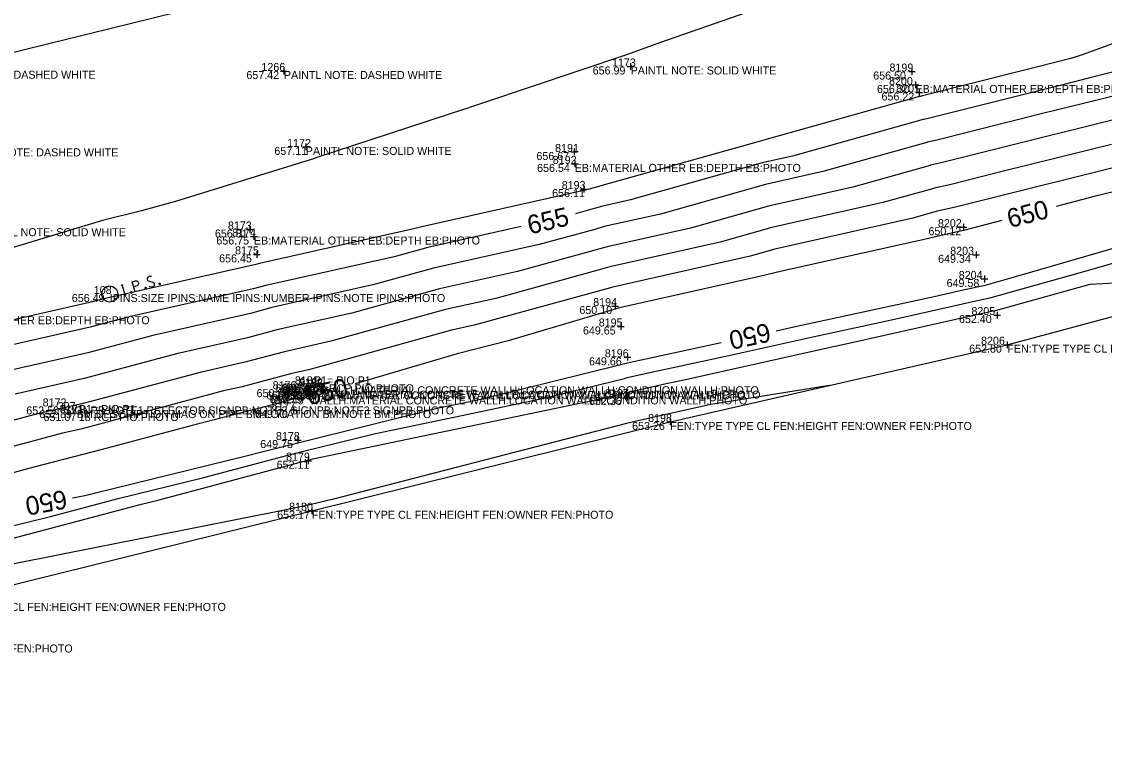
# Model space of a CAD drawing. Extents: x 2129350 to 2137777, y 657588 to 659885.
# Drawn here: x 2135611 to 2135773.3, y 659239.1 to 659349.4 of the extents above; entities that cross this region are included whole.
import ezdxf

# ---------------------------------------------------------------- set-up
doc = ezdxf.new("R2010")
doc.units = 0
for name, color, linetype in [('DT_X_Contour_Major', 7, 'Continuous'), ('DT_X_Contour_Minor', 7, 'Continuous'), ('DT_X_TIN_Hull', 7, 'Continuous'), ('PV_X_COP', 7, 'Continuous'), ('SV_P_Mon_Cells_Set', 7, 'Continuous'), ('SV_X_Random_Point', 7, 'Continuous'), ('SV_X_Shot_Marker', 7, 'Continuous'), ('SV_X_Text_Comment', 7, 'Continuous'), ('SV_X_Text_Description', 7, 'Continuous'), ('SV_X_Text_Elevation', 7, 'Continuous'), ('SV_X_Text_Name', 7, 'Continuous')]:
    doc.layers.add(name, color=color, linetype=linetype)

msp = doc.modelspace()

# ---------------------------------------------------------------- linework, layer by layer
at = {"layer": 'DT_X_Contour_Major'}
for points in [[(2135862.67, 659347.32), (2135845.92, 659343.72), (2135845.85, 659343.71), (2135844.05, 659343.28), (2135824.13, 659337.36), (2135822.93, 659337.07), (2135800.14, 659330.25), (2135800.13, 659330.25), (2135776.6, 659324.37), (2135776.52, 659324.35), (2135771.78, 659323.17), (2135766.06, 659321.69)], [(2135790.79, 659345.88), (2135771.11, 659340.95), (2135767.07, 659339.94), (2135746.91, 659334.89), (2135746.25, 659334.74), (2135746.14, 659334.71), (2135726.57, 659329.23), (2135722.03, 659328.21), (2135702.29, 659322.66), (2135697.92, 659321.68), (2135696.11, 659321.17), (2135694.05, 659320.6)], [(2135724.08, 659303.06), (2135727.22, 659303.76), (2135747.77, 659308.21), (2135751.7, 659309.09), (2135755.63, 659309.94), (2135760.17, 659311.21), (2135779.3, 659316.79), (2135785.89, 659318.61), (2135802.38, 659323.42), (2135808.27, 659325.08), (2135821.07, 659326.95)], [(2135685.88, 659318.66), (2135671.87, 659315.54), (2135666.83, 659314.15), (2135647.6, 659309.83), (2135645.7, 659309.32), (2135627.13, 659305.13), (2135621.3, 659303.57), (2135602.97, 659299.43), (2135596.91, 659297.81), (2135596.38, 659297.69), (2135588.59, 659295.62)], [(2135757.93, 659319.58), (2135752.4, 659318.14), (2135749.3, 659317.45), (2135746.3, 659316.74), (2135724.94, 659311.97), (2135721.59, 659311.16), (2135700.61, 659306.48), (2135700.1, 659306.35), (2135683.93, 659301.55), (2135676.31, 659299.57), (2135661.01, 659295.11)], [(2135618.63, 659278), (2135620.47, 659278.34), (2135621.92, 659278.7), (2135622.06, 659278.74), (2135644.67, 659284.28), (2135646.99, 659284.9), (2135652.61, 659286.29), (2135673.5, 659291.48), (2135676.74, 659292.15), (2135679.84, 659292.8), (2135701.03, 659298.03), (2135701.8, 659298.22), (2135702.74, 659298.43), (2135715.87, 659301.28)], [(2135653.51, 659293.34), (2135653, 659292.88), (2135652.16, 659292.92), (2135651.87, 659292.84), (2135647.47, 659291.67), (2135636.58, 659288.84), (2135623.1, 659285.25), (2135612.84, 659282.58), (2135598.74, 659278.82), (2135595.85, 659278.06), (2135585.84, 659275.23), (2135574.76, 659272.04), (2135563.44, 659268.83), (2135557.16, 659267.02)]]:
    msp.add_lwpolyline(points, dxfattribs=at)
at = {"layer": 'DT_X_Contour_Minor'}
for points in [[(2135789.93, 659376.02), (2135772.3, 659369.66), (2135767.2, 659367.87), (2135748.9, 659361.3), (2135737.17, 659357.12), (2135725.43, 659352.83), (2135706.63, 659346.19), (2135701.81, 659344.45), (2135701.68, 659344.4), (2135701.67, 659344.4), (2135680.26, 659337.21), (2135678.12, 659336.51), (2135677.87, 659336.43), (2135677.52, 659336.31), (2135655.12, 659328.95), (2135654.89, 659328.87), (2135651.51, 659327.82), (2135634.23, 659322.47), (2135628.95, 659321.03), (2135623.14, 659319.56), (2135608.08, 659315.02)], [(2135776.72, 659346.86), (2135769.98, 659344.43), (2135768.29, 659343.84), (2135745.84, 659338.21), (2135745.74, 659338.19), (2135745.61, 659338.15), (2135722.07, 659331.55), (2135721.55, 659331.44), (2135697.81, 659324.77), (2135697.5, 659324.7), (2135695.33, 659324.09), (2135695.05, 659324.01), (2135670.97, 659318.64), (2135669.99, 659318.37), (2135646.66, 659313.13), (2135646.11, 659312.98), (2135623.59, 659307.9), (2135621.65, 659307.39), (2135599.43, 659302.36)], [(2135788.92, 659341.82), (2135772.2, 659337.63), (2135764.04, 659335.6), (2135747.99, 659331.57), (2135746.76, 659331.3), (2135746.67, 659331.28), (2135731.08, 659326.91), (2135722.5, 659324.97), (2135706.76, 659320.55), (2135698.34, 659318.66), (2135696.9, 659318.25), (2135688.56, 659315.96), (2135672.76, 659312.43), (2135663.67, 659309.92), (2135648.53, 659306.52), (2135645.29, 659305.66), (2135630.67, 659302.36), (2135620.95, 659299.76), (2135606.5, 659296.49)], [(2135785.84, 659337.46), (2135773.28, 659334.31), (2135761.02, 659331.25), (2135749.06, 659328.26), (2135747.26, 659327.85), (2135747.2, 659327.84), (2135735.59, 659324.58), (2135722.98, 659321.74), (2135711.24, 659318.45), (2135698.76, 659315.64), (2135697.68, 659315.33), (2135685.32, 659311.93), (2135673.65, 659309.33), (2135660.51, 659305.7), (2135649.46, 659303.22), (2135644.88, 659301.99), (2135634.21, 659299.58), (2135620.6, 659295.95), (2135610.04, 659293.56)], [(2135774.36, 659330.99), (2135758, 659326.91), (2135750.14, 659324.94), (2135747.77, 659324.41), (2135747.73, 659324.4), (2135740.1, 659322.26), (2135723.45, 659318.51), (2135715.72, 659316.34), (2135699.18, 659312.62), (2135698.46, 659312.42), (2135682.08, 659307.91), (2135674.55, 659306.22), (2135657.35, 659301.47), (2135650.39, 659299.91), (2135644.47, 659298.33), (2135637.75, 659296.81), (2135620.24, 659292.13), (2135613.58, 659290.63), (2135596.01, 659285.93)], [(2135775.44, 659327.67), (2135754.97, 659322.56), (2135751.21, 659321.62), (2135748.28, 659320.96), (2135748.26, 659320.96), (2135744.61, 659319.93), (2135723.93, 659315.28), (2135720.2, 659314.23), (2135699.6, 659309.59), (2135699.25, 659309.5), (2135678.84, 659303.88), (2135675.44, 659303.12), (2135654.19, 659297.25), (2135651.32, 659296.6), (2135644.07, 659294.66), (2135641.29, 659294.04), (2135619.89, 659288.32), (2135617.11, 659287.69), (2135595.71, 659281.97)], [(2135600.63, 659271.63), (2135615.35, 659275.22), (2135625.5, 659277.91), (2135638.13, 659281), (2135650.34, 659284.26), (2135653.25, 659284.98), (2135664.07, 659287.66), (2135676.97, 659290.36), (2135689.28, 659292.94), (2135701.35, 659295.91), (2135701.79, 659296.02), (2135705.18, 659296.78), (2135717.03, 659299.35), (2135729.62, 659302.15), (2135741.39, 659304.7), (2135754.05, 659307.53), (2135756.31, 659308.02), (2135770.79, 659312.07), (2135779.26, 659314.54)], [(2135608.78, 659271.73), (2135628.95, 659277.08), (2135631.6, 659277.73), (2135653.69, 659283.62), (2135653.89, 659283.67), (2135654.64, 659283.85), (2135677.2, 659288.57), (2135698.73, 659293.07), (2135701.66, 659293.79), (2135701.77, 659293.82), (2135707.63, 659295.13), (2135710.53, 659295.76), (2135732.01, 659300.55), (2135735, 659301.2), (2135756.4, 659305.97), (2135756.99, 659306.1), (2135771.16, 659310.06), (2135774.86, 659310.23)], [(2135732.1, 659294.85), (2135714.3, 659292), (2135708.28, 659290.64), (2135706.67, 659290.28), (2135701.68, 659289.14), (2135657.76, 659277.81), (2135654.43, 659277.02), (2135650.67, 659276.19), (2135609.88, 659268.13), (2135600.89, 659266.02), (2135597.47, 659265.21), (2135588.44, 659262.35), (2135574.74, 659256.36), (2135587.82, 659259.57)]]:
    msp.add_lwpolyline(points, dxfattribs=at)
at = {"layer": 'DT_X_TIN_Hull'}
msp.add_lwpolyline([(2135505.42, 659239.1), (2135573.46, 659256.02), (2135654.5, 659276.07), (2135708.23, 659289.38), (2135758.75, 659300.96), (2135847.61, 659324.84), (2135902.87, 659339.85)], dxfattribs=at)
at = {"layer": 'PV_X_COP'}
msp.add_lwpolyline([(2135501.4, 659316.76), (2135549.86, 659329.4), (2135598.38, 659342.03), (2135647.15, 659354.06), (2135695.56, 659366.14), (2135744.4, 659377), (2135792.77, 659388.98), (2135841.76, 659399.85), (2135890.98, 659411.01), (2135939.56, 659421.48), (2135988.27, 659432.06), (2136037.65, 659442.77), (2136086.4, 659453.35), (2136135.67, 659463.31), (2136184.84, 659472.56), (2136234.37, 659481.65), (2136283.69, 659491.06), (2136332.92, 659499.96)], dxfattribs=at)
at = {"layer": 'SV_P_Mon_Cells_Set'}
for points in [[(2135628.04, 659308.87), (2135627.58, 659310.41), (2135628.08, 659310.56), (2135628.14, 659310.56), (2135628.22, 659310.56), (2135628.26, 659310.54), (2135628.3, 659310.53), (2135628.36, 659310.48), (2135628.41, 659310.43), (2135628.46, 659310.34), (2135628.5, 659310.2), (2135628.51, 659310.15), (2135628.51, 659310.07), (2135628.49, 659309.97), (2135628.46, 659309.92), (2135628.44, 659309.89), (2135628.39, 659309.85), (2135628.31, 659309.81), (2135627.8, 659309.66)], [(2135630.49, 659311.16), (2135630.47, 659311.18), (2135630.43, 659311.19), (2135630.32, 659311.2), (2135630.2, 659311.19), (2135630.11, 659311.16), (2135630.08, 659311.16), (2135629.95, 659311.08), (2135629.86, 659310.97), (2135629.81, 659310.85), (2135629.82, 659310.75), (2135629.84, 659310.68), (2135629.89, 659310.59), (2135630, 659310.53), (2135630.69, 659310.34), (2135630.76, 659310.31), (2135630.8, 659310.26), (2135630.84, 659310.2), (2135630.86, 659310.13), (2135630.87, 659310.05), (2135630.88, 659310), (2135630.87, 659309.93), (2135630.87, 659309.88), (2135630.86, 659309.84), (2135630.83, 659309.79), (2135630.81, 659309.76), (2135630.78, 659309.72), (2135630.75, 659309.7), (2135630.66, 659309.66), (2135630.51, 659309.61), (2135630.41, 659309.61), (2135630.24, 659309.65), (2135630.14, 659309.7)], [(2135625.91, 659309.91), (2135626.25, 659310.01)], [(2135626.54, 659308.42), (2135626.08, 659309.96)], [(2135627.39, 659308.9), (2135627.45, 659308.92), (2135627.49, 659308.91), (2135627.53, 659308.87), (2135627.55, 659308.81), (2135627.53, 659308.75), (2135627.51, 659308.72), (2135627.46, 659308.7), (2135627.42, 659308.71), (2135627.37, 659308.75), (2135627.35, 659308.81), (2135627.37, 659308.87), (2135627.39, 659308.9)], [(2135629.55, 659309.55), (2135629.6, 659309.57), (2135629.64, 659309.55), (2135629.69, 659309.51), (2135629.7, 659309.45), (2135629.69, 659309.39), (2135629.66, 659309.36), (2135629.61, 659309.34), (2135629.57, 659309.36), (2135629.53, 659309.4), (2135629.51, 659309.46), (2135629.52, 659309.52), (2135629.55, 659309.55)], [(2135631.64, 659310.18), (2135631.69, 659310.19), (2135631.73, 659310.18), (2135631.78, 659310.14), (2135631.8, 659310.08), (2135631.78, 659310.02), (2135631.75, 659309.99), (2135631.7, 659309.97), (2135631.66, 659309.98), (2135631.62, 659310.02), (2135631.6, 659310.08), (2135631.62, 659310.14), (2135631.64, 659310.18)], [(2135626.37, 659308.37), (2135626.71, 659308.48)]]:
    msp.add_lwpolyline(points, dxfattribs=at)
msp.add_circle((2135624.21, 659308.56), 1.2, dxfattribs=at)
at = {"layer": 'SV_X_Random_Point'}
for p, q in [((2135652.77, 659293.28), (2135654.1, 659294.62)), ((2135652.77, 659294.62), (2135654.1, 659293.28)), ((2135655.28, 659293.92), (2135656.62, 659295.25)), ((2135655.28, 659295.25), (2135656.62, 659293.92)), ((2135655.6, 659293.3), (2135656.93, 659294.63)), ((2135655.6, 659294.63), (2135656.93, 659293.3)), ((2135653.19, 659292.72), (2135654.52, 659294.05)), ((2135653.19, 659294.05), (2135654.52, 659292.72))]:
    msp.add_line(p, q, dxfattribs=at)
at = {"layer": 'SV_X_Shot_Marker'}
for p, q in [((2135702.29, 659343.17), (2135702.29, 659342.17)), ((2135649.82, 659341.99), (2135650.82, 659341.99)), ((2135650.32, 659342.49), (2135650.32, 659341.49)), ((2135650.32, 659341.99), (2135650.32, 659341.99)), ((2135701.79, 659342.67), (2135702.79, 659342.67)), ((2135702.29, 659342.67), (2135702.29, 659342.67)), ((2135743.92, 659341.91), (2135744.92, 659341.91)), ((2135744.42, 659342.41), (2135744.42, 659341.41)), ((2135744.42, 659341.91), (2135744.42, 659341.91)), ((2135744.49, 659339.9), (2135745.49, 659339.9)), ((2135744.99, 659340.4), (2135744.99, 659339.4)), ((2135744.99, 659339.9), (2135744.99, 659339.9)), ((2135745.02, 659338.77), (2135746.02, 659338.77)), ((2135745.52, 659339.27), (2135745.52, 659338.27)), ((2135745.52, 659338.77), (2135745.52, 659338.77)), ((2135653.11, 659330.61), (2135654.11, 659330.61)), ((2135653.61, 659331.11), (2135653.61, 659330.11)), ((2135653.61, 659330.61), (2135653.61, 659330.61)), ((2135693.85, 659330.35), (2135693.85, 659329.35)), ((2135693.35, 659329.85), (2135694.35, 659329.85)), ((2135693.85, 659329.85), (2135693.85, 659329.85)), ((2135693.92, 659328.56), (2135693.92, 659327.56)), ((2135693.42, 659328.06), (2135694.42, 659328.06)), ((2135693.92, 659328.06), (2135693.92, 659328.06)), ((2135694.77, 659324.29), (2135695.77, 659324.29)), ((2135695.27, 659324.79), (2135695.27, 659323.79)), ((2135695.27, 659324.29), (2135695.27, 659324.29)), ((2135645.21, 659318.73), (2135645.21, 659317.73)), ((2135751.7, 659318.58), (2135752.7, 659318.58)), ((2135752.2, 659319.08), (2135752.2, 659318.08)), ((2135752.2, 659318.58), (2135752.2, 659318.58)), ((2135644.71, 659318.23), (2135645.71, 659318.23)), ((2135645.21, 659318.23), (2135645.21, 659318.23)), ((2135645.33, 659317.17), (2135646.33, 659317.17)), ((2135645.83, 659317.67), (2135645.83, 659316.67)), ((2135645.83, 659317.17), (2135645.83, 659317.17)), ((2135645.78, 659314.5), (2135646.78, 659314.5)), ((2135646.28, 659315), (2135646.28, 659314)), ((2135646.28, 659314.5), (2135646.28, 659314.5)), ((2135753.56, 659314.44), (2135754.56, 659314.44)), ((2135754.06, 659314.94), (2135754.06, 659313.94)), ((2135754.06, 659314.44), (2135754.06, 659314.44)), ((2135754.82, 659310.81), (2135755.82, 659310.81)), ((2135755.32, 659311.31), (2135755.32, 659310.31)), ((2135755.32, 659310.81), (2135755.32, 659310.81)), ((2135699.99, 659307.25), (2135699.99, 659306.25)), ((2135699.49, 659306.75), (2135700.49, 659306.75)), ((2135699.99, 659306.75), (2135699.99, 659306.75)), ((2135757.24, 659305.91), (2135757.24, 659304.91)), ((2135700.82, 659304.19), (2135700.82, 659303.19)), ((2135756.74, 659305.41), (2135757.74, 659305.41)), ((2135757.24, 659305.41), (2135757.24, 659305.41)), ((2135700.32, 659303.69), (2135701.32, 659303.69)), ((2135700.82, 659303.69), (2135700.82, 659303.69)), ((2135758.25, 659300.96), (2135759.25, 659300.96)), ((2135758.75, 659301.46), (2135758.75, 659300.46)), ((2135758.75, 659300.96), (2135758.75, 659300.96)), ((2135701.31, 659299.07), (2135702.31, 659299.07)), ((2135701.81, 659299.57), (2135701.81, 659298.57)), ((2135701.81, 659299.07), (2135701.81, 659299.07)), ((2135651.48, 659294.29), (2135652.48, 659294.29)), ((2135651.98, 659294.79), (2135651.98, 659293.79)), ((2135651.98, 659294.29), (2135651.98, 659294.29)), ((2135653.81, 659294.46), (2135653.81, 659293.46)), ((2135655.38, 659294.73), (2135656.38, 659294.73)), ((2135655.88, 659295.23), (2135655.88, 659294.23)), ((2135655.88, 659294.73), (2135655.88, 659294.73)), ((2135656.14, 659294.57), (2135656.14, 659293.57)), ((2135653.31, 659293.96), (2135654.31, 659293.96)), ((2135653.65, 659293.21), (2135654.65, 659293.21)), ((2135653.81, 659293.96), (2135653.81, 659293.96)), ((2135654.15, 659293.71), (2135654.15, 659292.71)), ((2135654.15, 659293.21), (2135654.15, 659293.21)), ((2135655.64, 659294.07), (2135656.64, 659294.07)), ((2135656.14, 659294.07), (2135656.14, 659294.07)), ((2135701.27, 659293.11), (2135702.27, 659293.11)), ((2135701.77, 659293.61), (2135701.77, 659292.61)), ((2135701.77, 659293.11), (2135701.77, 659293.11)), ((2135651.26, 659291.19), (2135652.26, 659291.19)), ((2135651.76, 659291.69), (2135651.76, 659290.69)), ((2135651.76, 659291.19), (2135651.76, 659291.19)), ((2135707.73, 659289.38), (2135708.73, 659289.38)), ((2135708.23, 659289.88), (2135708.23, 659288.88)), ((2135708.23, 659289.38), (2135708.23, 659289.38)), ((2135651.92, 659286.67), (2135652.92, 659286.67)), ((2135652.42, 659287.17), (2135652.42, 659286.17)), ((2135652.42, 659286.67), (2135652.42, 659286.67)), ((2135653.44, 659283.57), (2135654.44, 659283.57)), ((2135653.94, 659284.07), (2135653.94, 659283.07)), ((2135653.94, 659283.57), (2135653.94, 659283.57)), ((2135654.5, 659276.57), (2135654.5, 659275.57)), ((2135654, 659276.07), (2135655, 659276.07)), ((2135654.5, 659276.07), (2135654.5, 659276.07))]:
    msp.add_line(p, q, dxfattribs=at)

# ---------------------------------------------------------------- texts
at = {"layer": 'DT_X_Contour_Major'}
for s, rotation, p in [('650', 14.5418, (2135759.12, 659318.44)), ('655', 13.3549, (2135687.18, 659317.47)), ('650', 192.2417, (2135722.93, 659304.24)), ('650', 13.2672, (2135654.05, 659291.85)), ('650', 190.5495, (2135617.52, 659279.22))]:
    msp.add_text(s, height=2.8, rotation=rotation, dxfattribs=at).set_placement(p)
at = {"layer": 'SV_X_Text_Comment'}
for s, p in [('PAINTL NOTE: DASHED WHITE', (2135598.38, 659340.83)), ('PAINTL NOTE: DASHED WHITE', (2135650.32, 659340.79)), ('PAINTL NOTE: SOLID WHITE', (2135702.29, 659341.47)), ('EB:MATERIAL OTHER EB:DEPTH EB:PHOTO', (2135744.99, 659338.7)), ('PAINTL NOTE: DASHED WHITE', (2135601.79, 659329.19)), ('PAINTL NOTE: SOLID WHITE', (2135653.61, 659329.41)), ('EB:MATERIAL OTHER EB:DEPTH EB:PHOTO', (2135693.92, 659326.86)), ('PAINTL NOTE: SOLID WHITE', (2135604.79, 659317.23)), ('EB:MATERIAL OTHER EB:DEPTH EB:PHOTO', (2135645.83, 659315.98)), ('IPINS:SIZE IPINS:NAME IPINS:NUMBER IPINS:NOTE IPINS:PHOTO', (2135624.21, 659307.36)), ('EB:MATERIAL OTHER EB:DEPTH EB:PHOTO', (2135596.32, 659304.03)), ('FEN:TYPE TYPE CL FEN:HEIGHT FEN:OWNER FEN:PHOTO', (2135758.75, 659299.77)), ('12 RCP PIO:PHOTO', (2135654.82, 659293.82)), ('WALLH:MATERIAL CONCRETE WALLH:LOCATION WALLH:CONDITION WALLH:PHOTO', (2135655.88, 659293.53)), ('WALLH:MATERIAL CONCRETE WALLH:LOCATION WALLH:CONDITION WALLH:PHOTO', (2135653.81, 659292.76)), ('WALLH:MATERIAL CONCRETE WALLH:LOCATION WALLH:CONDITION WALLH:PHOTO', (2135654.15, 659292.01)), ('WALLH:MATERIAL CONCRETE WALLH:LOCATION WALLH:CONDITION WALLH:PHOTO', (2135656.14, 659292.87)), ('SIGNPB:NOTE1 REFECTOR SIGNPB:NOTE2 SIGNPB:NOTE3 SIGNPB:PHOTO', (2135617.42, 659290.51)), ('BM:DESCRIPTION MAG ON PIPE BM:LOCATION BM:NOTE BM:PHOTO', (2135619.27, 659289.96)), ('18 RCP PIO:PHOTO', (2135619.57, 659289.52)), ('FEN:TYPE TYPE CL FEN:HEIGHT FEN:OWNER FEN:PHOTO', (2135708.23, 659288.18)), ('FEN:TYPE TYPE CL FEN:HEIGHT FEN:OWNER FEN:PHOTO', (2135654.5, 659274.87)), ('FEN:TYPE TYPE CL FEN:HEIGHT FEN:OWNER FEN:PHOTO', (2135596.42, 659261.05)), ('FEN:TYPE TYPE CL FEN:HEIGHT FEN:OWNER FEN:PHOTO', (2135573.46, 659254.82))]:
    msp.add_text(s, height=1.2, dxfattribs=at).set_placement(p)
at = {"layer": 'SV_X_Text_Description'}
for p in [(2135654.82, 659295.02), (2135619.57, 659290.72)]:
    msp.add_text('P1= PIO:P1', height=1.2, dxfattribs=at).set_placement(p)
at = {"layer": 'SV_X_Text_Elevation'}
for s, p in [('657.42', (2135644.7, 659340.79)), ('656.99', (2135696.6, 659341.47)), ('656.50', (2135738.65, 659340.71)), ('656.30', (2135739.21, 659338.7)), ('656.22', (2135739.89, 659337.57)), ('657.11', (2135648.89, 659329.41)), ('656.67', (2135688.17, 659328.65)), ('656.54', (2135688.27, 659326.86)), ('656.11', (2135690.52, 659323.09)), ('650.12', (2135746.93, 659317.38)), ('656.81', (2135639.98, 659317.03)), ('656.75', (2135640.19, 659315.98)), ('656.45', (2135640.61, 659313.3)), ('649.34', (2135748.38, 659313.24)), ('649.58', (2135749.65, 659309.61)), ('656.49', (2135618.53, 659307.36)), ('650.10', (2135694.61, 659305.55)), ('652.40', (2135751.5, 659304.21)), ('649.65', (2135695.14, 659302.49)), ('652.80', (2135753.03, 659299.77)), ('649.66', (2135696.05, 659297.87)), ('650.34', (2135646.22, 659293.09)), ('650.74', (2135649.09, 659293.82)), ('650.76', (2135650.07, 659293.53)), ('650.39', (2135650.17, 659293.39)), ('650.28', (2135647.69, 659292.75)), ('649.79', (2135648.19, 659292.18)), ('650.49', (2135648.38, 659292.01)), ('650.61', (2135648.47, 659292.76)), ('650.55', (2135650.39, 659292.87)), ('650.08', (2135650.39, 659292.76)), ('652.36', (2135696.05, 659291.91)), ('652.50', (2135611.7, 659290.51)), ('652.89', (2135613.64, 659289.96)), ('649.70', (2135646, 659289.99)), ('651.07', (2135614.29, 659289.52)), ('653.26', (2135702.51, 659288.18)), ('649.75', (2135646.77, 659285.47)), ('652.11', (2135649.23, 659282.37)), ('653.17', (2135649.31, 659274.87))]:
    msp.add_text(s, height=1.2, dxfattribs=at).set_placement(p)
at = {"layer": 'SV_X_Text_Name'}
for s, p in [('1266', (2135646.95, 659341.99)), ('1173', (2135699.49, 659342.67)), ('8199', (2135741.09, 659341.91)), ('8200', (2135741.02, 659339.9)), ('8201', (2135742.09, 659338.77)), ('1172', (2135650.81, 659330.61)), ('8191', (2135690.97, 659329.85)), ('8192', (2135690.62, 659328.06)), ('8193', (2135691.96, 659324.29)), ('8173', (2135641.93, 659318.23)), ('8202', (2135748.35, 659318.58)), ('8174', (2135642.56, 659317.17)), ('8175', (2135643, 659314.5)), ('8203', (2135750.19, 659314.44)), ('8204', (2135751.47, 659310.81)), ('108', (2135621.82, 659308.56)), ('8194', (2135696.68, 659306.75)), ('8205', (2135753.37, 659305.41)), ('8195', (2135697.51, 659303.69)), ('8206', (2135754.82, 659300.96)), ('8196', (2135698.42, 659299.07)), ('8181', (2135651.96, 659295.02)), ('8182', (2135652.59, 659294.73)), ('8176', (2135648.63, 659294.29)), ('8188', (2135650.13, 659293.95)), ('8187', (2135650.51, 659293.96)), ('8189', (2135650.55, 659293.38)), ('8186', (2135650.78, 659293.21)), ('8185', (2135652.65, 659294.58)), ('8183', (2135652.84, 659294.07)), ('8184', (2135652.98, 659293.96)), ('8197', (2135698.45, 659293.11)), ('8172', (2135614.16, 659291.71)), ('307', (2135616.41, 659291.16)), ('8171', (2135616.72, 659290.72)), ('8177', (2135648.48, 659291.19)), ('8198', (2135704.91, 659289.38)), ('8178', (2135649.13, 659286.67)), ('8179', (2135650.65, 659283.57)), ('8180', (2135651.1, 659276.07))]:
    msp.add_text(s, height=1.2, dxfattribs=at).set_placement(p)

doc.saveas('drawing.dxf')
